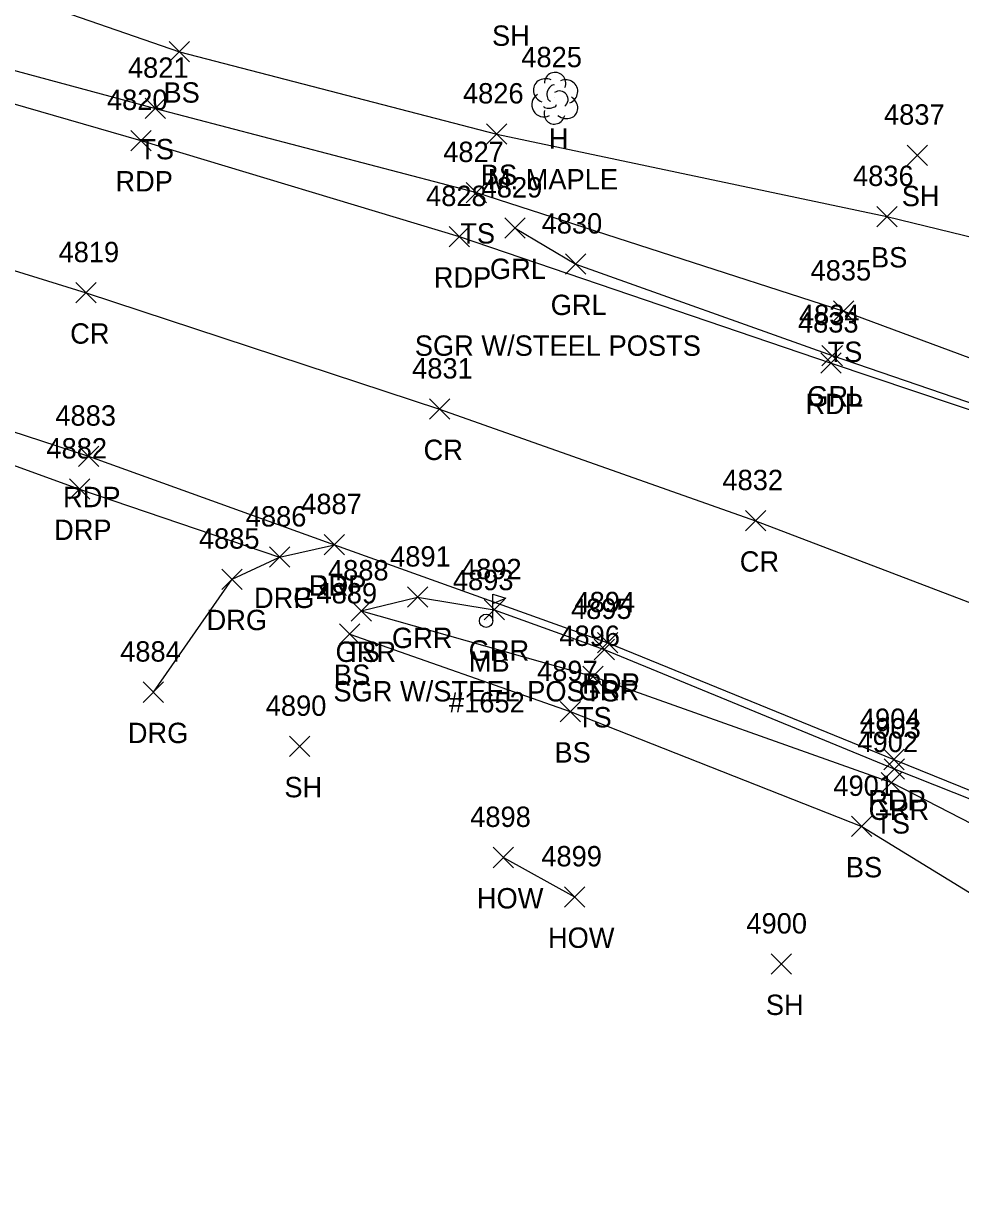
# Model space of a CAD drawing. Extents: x 1611797 to 1633212, y 298978 to 305475.
# Drawn here: x 1620269.8 to 1620361.8, y 301103.4 to 301217.9 of the extents above; entities that cross this region are included whole.
import ezdxf

# ---------------------------------------------------------------- set-up
doc = ezdxf.new("R2010")
doc.units = 0
for name, color, linetype in [('L_A', 7, 'Continuous'), ('L_C', 7, 'Continuous'), ('L_I', 7, 'Continuous'), ('L_TIC', 7, 'Continuous'), ('LBC', 7, 'Continuous'), ('LELB', 7, 'Continuous'), ('LMB', 7, 'Continuous'), ('LTD', 7, 'Continuous'), ('P_A', 7, 'Continuous'), ('P_I', 7, 'Continuous'), ('P_TIC', 7, 'Continuous'), ('PET', 7, 'Continuous'), ('PRC', 7, 'Continuous'), ('R_A', 7, 'Continuous'), ('R_C', 7, 'Continuous'), ('R_I', 7, 'Continuous'), ('R_TIC', 7, 'Continuous'), ('RDG', 7, 'Continuous'), ('RDP', 7, 'Continuous'), ('RGR', 7, 'Continuous')]:
    doc.layers.add(name, color=color, linetype=linetype)

msp = doc.modelspace()

# ---------------------------------------------------------------- linework, layer by layer
at = {"layer": 'L_TIC'}
for points in [[(1620284.09, 301214.07), (1620286.09, 301216.07)], [(1620286.09, 301214.07), (1620284.09, 301216.07)], [(1620281.74, 301208.51), (1620283.74, 301210.51)], [(1620283.74, 301208.51), (1620281.74, 301210.51)], [(1620315.24, 301205.99), (1620317.24, 301207.99)], [(1620317.24, 301205.99), (1620315.24, 301207.99)], [(1620356.52, 301203.91), (1620358.52, 301205.91)], [(1620358.52, 301203.91), (1620356.52, 301205.91)], [(1620313.25, 301200.24), (1620315.25, 301202.24)], [(1620315.25, 301200.24), (1620313.25, 301202.24)], [(1620353.54, 301197.89), (1620355.54, 301199.89)], [(1620355.54, 301197.89), (1620353.54, 301199.89)], [(1620349.31, 301188.61), (1620351.31, 301190.61)], [(1620351.31, 301188.61), (1620349.31, 301190.61)], [(1620301.94, 301159.17), (1620303.94, 301161.17)], [(1620303.94, 301159.17), (1620301.94, 301161.17)], [(1620300.82, 301156.91), (1620302.82, 301158.91)], [(1620302.82, 301156.91), (1620300.82, 301158.91)], [(1620324.7, 301152.74), (1620326.7, 301154.74)], [(1620326.7, 301152.74), (1620324.7, 301154.74)], [(1620322.46, 301149.29), (1620324.46, 301151.29)], [(1620324.46, 301149.29), (1620322.46, 301151.29)], [(1620295.91, 301145.88), (1620297.91, 301147.88)], [(1620297.91, 301145.88), (1620295.91, 301147.88)], [(1620353.99, 301142.32), (1620355.99, 301144.32)], [(1620355.99, 301142.32), (1620353.99, 301144.32)], [(1620351.07, 301138.02), (1620353.07, 301140.02)], [(1620353.07, 301138.02), (1620351.07, 301140.02)], [(1620315.9, 301134.97), (1620317.9, 301136.97)], [(1620317.9, 301134.97), (1620315.9, 301136.97)], [(1620322.88, 301131.1), (1620324.88, 301133.1)], [(1620324.88, 301131.1), (1620322.88, 301133.1)], [(1620343.17, 301124.51), (1620345.17, 301126.51)], [(1620345.17, 301124.51), (1620343.17, 301126.51)]]:
    msp.add_lwpolyline(points, dxfattribs=at)
at = {"layer": 'LBC'}
msp.add_lwpolyline([(1620316.9, 301135.97), (1620323.88, 301132.1)], dxfattribs=at)
at = {"layer": 'LELB'}
for points in [[(1619712.43, 301401.44), (1619713.12, 301390.21), (1619725.41, 301373.61), (1619737.56, 301363.75), (1619786.34, 301337.07), (1619800.28, 301327.59), (1619837.75, 301316), (1619857.62, 301306.82), (1619872.16, 301301.99), (1619887.37, 301302.9), (1619915.15, 301296.19), (1619953.85, 301281.7), (1619995.44, 301273.48), (1620035.7, 301263.81), (1620079.78, 301255.69), (1620110.34, 301250.13), (1620133.61, 301245.85), (1620185.9, 301234.31), (1620209.46, 301228.92), (1620249.02, 301218.59), (1620282.74, 301209.51), (1620314.25, 301201.24), (1620350.31, 301189.61), (1620412.81, 301166.44)], [(1620228.89, 301232.39), (1620251.46, 301226.7), (1620285.09, 301215.07), (1620316.24, 301206.99), (1620354.54, 301198.89), (1620379.67, 301192.77)], [(1620302.94, 301160.17), (1620325.7, 301153.74), (1620354.99, 301143.32), (1620387.81, 301126.46), (1620396.71, 301122.3)], [(1620301.82, 301157.91), (1620323.46, 301150.29), (1620352.07, 301139.02), (1620383.64, 301119.69)]]:
    msp.add_lwpolyline(points, dxfattribs=at)
at = {"layer": 'LMB'}
for p, q in [((1620315.85, 301161.81), (1620317.14, 301161.43)), ((1620315.85, 301159.22), (1620315.85, 301161.81)), ((1620315.85, 301160.91), (1620317.13, 301161.42)), ((1620315.2, 301159.21), (1620315.2, 301159.21))]:
    msp.add_line(p, q, dxfattribs=at)
msp.add_circle((1620315.2, 301159.21), 0.656, dxfattribs=at)
at = {"layer": 'LTD'}
msp.add_line((1620321.92, 301210.55), (1620321.92, 301210.55), dxfattribs=at)
msp.add_line((1620321.92, 301210.55), (1620321.92, 301210.55), dxfattribs=at)
msp.add_arc((1620321.97, 301211.99), 1.05, 335.5272, 180.9563, dxfattribs=at)
for centre, major_axis, ratio, start_param, end_param in [((1620321.13, 301211.22), (1.21, -0.51), 0.895232, 1.570796, 4.712389), ((1620322.97, 301211.14), (-1.14, -0.48), 0.949671, 1.570796, 4.712389), ((1620321.72, 301211.01), (-0.208, -0.792), 0.645439, 3.141593, 6.283185), ((1620322.42, 301210.39), (-0.5, 0.667), 0.989748, 3.141593, 6.283185), ((1620320.84, 301209.84), (0.58, -1.04), 0.959034, 3.141593, 6.283185), ((1620322.92, 301209.72), (-1.09, 0.79), 0.841452, 1.570796, 4.712389), ((1620321.92, 301209.05), (0.26, 1.06), 0.942809, 1.570796, 4.712389), ((1620321.47, 301209.8), (-0.625, -0.083), 0.423636, 0, 3.141593)]:
    msp.add_ellipse(centre, major_axis=major_axis, ratio=ratio, start_param=start_param, end_param=end_param, dxfattribs=at)
at = {"layer": 'P_TIC'}
for points in [[(1620280.32, 301205.35), (1620282.32, 301207.35)], [(1620282.32, 301205.35), (1620280.32, 301207.35)], [(1620311.57, 301195.92), (1620313.57, 301197.92)], [(1620313.57, 301195.92), (1620311.57, 301197.92)], [(1620274.93, 301190.41), (1620276.93, 301192.41)], [(1620276.93, 301190.41), (1620274.93, 301192.41)], [(1620348.07, 301183.5), (1620350.07, 301185.5)], [(1620350.07, 301183.5), (1620348.07, 301185.5)], [(1620309.63, 301178.99), (1620311.63, 301180.99)], [(1620311.63, 301178.99), (1620309.63, 301180.99)], [(1620275.18, 301174.36), (1620277.18, 301176.36)], [(1620277.18, 301174.36), (1620275.18, 301176.36)], [(1620340.66, 301168.03), (1620342.66, 301170.03)], [(1620342.66, 301168.03), (1620340.66, 301170.03)], [(1620299.31, 301165.68), (1620301.31, 301167.68)], [(1620301.31, 301165.68), (1620299.31, 301167.68)], [(1620326.14, 301156.05), (1620328.14, 301158.05)], [(1620328.14, 301156.05), (1620326.14, 301158.05)], [(1620354.23, 301144.59), (1620356.23, 301146.59)], [(1620356.23, 301144.59), (1620354.23, 301146.59)]]:
    msp.add_lwpolyline(points, dxfattribs=at)
at = {"layer": 'PET'}
for points in [[(1619950.83, 301272.88), (1619994.49, 301265.52), (1620034.74, 301259.86), (1620079.84, 301252.7), (1620110.29, 301247.77), (1620134.1, 301243.25), (1620157.04, 301238.24), (1620185.22, 301231.73), (1620208.5, 301226.23), (1620248.56, 301215.82), (1620281.32, 301206.35), (1620312.57, 301196.92), (1620349.07, 301184.5), (1620413.64, 301162.8), (1620434.83, 301155.43), (1620462.97, 301144.02), (1620503.17, 301127.44), (1620525.17, 301116.54), (1620575.61, 301095.66), (1620609.9, 301081.02), (1620652.81, 301063.66), (1620688.75, 301050.82)], [(1620248.57, 301184.37), (1620276.18, 301175.36), (1620300.31, 301166.68), (1620327.14, 301157.05), (1620355.23, 301145.59), (1620389.15, 301131.86), (1620399.34, 301127.65), (1620399.71, 301126.07), (1620419.79, 301119.08), (1620451.93, 301105.23), (1620486.59, 301090.11), (1620519.71, 301075.6), (1620560.97, 301058.62), (1620594.51, 301044.87), (1620638.79, 301027.27), (1620677.57, 301012.33)]]:
    msp.add_lwpolyline(points, dxfattribs=at)
at = {"layer": 'PRC'}
msp.add_lwpolyline([(1619950.93, 301259.45), (1619990.95, 301252.78), (1620025.87, 301247.29), (1620068.06, 301240.98), (1620110.75, 301233.41), (1620153.16, 301224.91), (1620204.34, 301212.59), (1620243.31, 301201.51), (1620275.93, 301191.41), (1620310.63, 301179.99), (1620341.66, 301169.03), (1620406.06, 301144.45), (1620426.68, 301136.25), (1620459.58, 301122.78), (1620495.22, 301107.64), (1620519.86, 301097.12), (1620567.45, 301077.15), (1620602.44, 301063.05), (1620645.54, 301046.08), (1620683.56, 301031.25)], dxfattribs=at)
at = {"layer": 'R_TIC'}
for points in [[(1620317.04, 301196.76), (1620319.04, 301198.76)], [(1620319.04, 301196.76), (1620317.04, 301198.76)], [(1620323, 301193.22), (1620325, 301195.22)], [(1620325, 301193.22), (1620323, 301195.22)], [(1620348.17, 301184.24), (1620350.17, 301186.24)], [(1620350.17, 301184.24), (1620348.17, 301186.24)], [(1620274.3, 301171.14), (1620276.3, 301173.14)], [(1620276.3, 301171.14), (1620274.3, 301173.14)], [(1620299.31, 301165.68), (1620301.31, 301167.68)], [(1620301.31, 301165.68), (1620299.31, 301167.68)], [(1620293.93, 301164.46), (1620295.93, 301166.46)], [(1620295.93, 301164.46), (1620293.93, 301166.46)], [(1620293.93, 301164.46), (1620295.93, 301166.46)], [(1620295.93, 301164.46), (1620293.93, 301166.46)], [(1620289.27, 301162.29), (1620291.27, 301164.29)], [(1620291.27, 301162.29), (1620289.27, 301164.29)], [(1620307.47, 301160.53), (1620309.47, 301162.53)], [(1620309.47, 301160.53), (1620307.47, 301162.53)], [(1620301.94, 301159.17), (1620303.94, 301161.17)], [(1620303.94, 301159.17), (1620301.94, 301161.17)], [(1620315, 301159.29), (1620317, 301161.29)], [(1620317, 301159.29), (1620315, 301161.29)], [(1620325.8, 301155.39), (1620327.8, 301157.39)], [(1620327.8, 301155.39), (1620325.8, 301157.39)], [(1620281.54, 301151.2), (1620283.54, 301153.2)], [(1620283.54, 301151.2), (1620281.54, 301153.2)], [(1620354.26, 301143.66), (1620356.26, 301145.66)], [(1620356.26, 301143.66), (1620354.26, 301145.66)]]:
    msp.add_lwpolyline(points, dxfattribs=at)
at = {"layer": 'RDG'}
msp.add_lwpolyline([(1620282.54, 301152.2), (1620290.27, 301163.29), (1620294.93, 301165.46)], dxfattribs=at)
at = {"layer": 'RDP'}
msp.add_lwpolyline([(1620248.57, 301184.37), (1620250.11, 301181.27), (1620275.3, 301172.14), (1620294.93, 301165.46), (1620300.31, 301166.68)], dxfattribs=at)
at = {"layer": 'RGR'}
for points in [[(1620318.04, 301197.76), (1620324, 301194.22), (1620349.17, 301185.24), (1620413.55, 301163.19)], [(1620302.94, 301160.17), (1620308.47, 301161.53), (1620316, 301160.29), (1620326.8, 301156.39), (1620355.26, 301144.66), (1620388.84, 301131.37), (1620399.71, 301126.07)]]:
    msp.add_lwpolyline(points, dxfattribs=at)

# ---------------------------------------------------------------- texts
at = {"layer": 'L_A'}
for s, p in [('SH', (1620315.78, 301215.65)), ('BS', (1620283.53, 301210.07)), ('H', (1620321.36, 301205.55)), ('TS', (1620281.15, 301204.51)), ('BS', (1620314.68, 301201.99)), ('SH', (1620356, 301199.91)), ('TS', (1620312.66, 301196.24)), ('BS', (1620352.98, 301193.89)), ('TS', (1620348.72, 301184.61)), ('TS', (1620301.35, 301155.17)), ('MB', (1620313.5, 301154.21)), ('BS', (1620300.26, 301152.91)), ('TS', (1620324.11, 301148.74)), ('BS', (1620321.91, 301145.29)), ('SH', (1620295.4, 301141.88)), ('TS', (1620353.4, 301138.32)), ('BS', (1620350.51, 301134.02)), ('HOW', (1620314.29, 301130.97)), ('HOW', (1620321.27, 301127.1)), ('SH', (1620342.66, 301120.51))]:
    msp.add_text(s, height=2, dxfattribs=at).set_placement(p)
at = {"layer": 'L_C'}
for s, p in [('M. MAPLE', (1620315.37, 301201.55)), ('#1652', (1620311.56, 301150.21))]:
    msp.add_text(s, height=2, dxfattribs=at).set_placement(p)
at = {"layer": 'L_I'}
for s, p in [('4825', (1620318.66, 301213.55)), ('4821', (1620280.04, 301212.51)), ('4826', (1620312.93, 301209.99)), ('4837', (1620354.26, 301207.91)), ('4827', (1620310.99, 301204.24)), ('4836', (1620351.22, 301201.89)), ('4835', (1620347.05, 301192.61)), ('4888', (1620299.68, 301163.17)), ('4893', (1620311.94, 301162.21)), ('4889', (1620298.55, 301160.91)), ('4896', (1620322.39, 301156.74)), ('4897', (1620320.2, 301153.29)), ('4890', (1620293.57, 301149.88)), ('4902', (1620351.65, 301146.32)), ('4901', (1620349.29, 301142.02)), ('4898', (1620313.64, 301138.97)), ('4899', (1620320.62, 301135.1)), ('4900', (1620340.75, 301128.51))]:
    msp.add_text(s, height=2, dxfattribs=at).set_placement(p)
at = {"layer": 'P_A'}
for s, p in [('RDP', (1620278.81, 301201.35)), ('RDP', (1620310.06, 301191.92)), ('CR', (1620274.37, 301186.41)), ('RDP', (1620346.55, 301179.5)), ('CR', (1620309.06, 301174.99)), ('RDP', (1620273.67, 301170.36)), ('CR', (1620340.1, 301164.03)), ('RDP', (1620297.8, 301161.68)), ('RDP', (1620324.63, 301152.05)), ('RDP', (1620352.71, 301140.59))]:
    msp.add_text(s, height=2, dxfattribs=at).set_placement(p)
at = {"layer": 'P_I'}
for s, p in [('4820', (1620277.98, 301209.35)), ('4828', (1620309.31, 301199.92)), ('4819', (1620273.23, 301194.41)), ('4833', (1620345.81, 301187.5)), ('4831', (1620307.94, 301182.99)), ('4883', (1620272.92, 301178.36)), ('4832', (1620338.4, 301172.03)), ('4887', (1620297.05, 301169.68)), ('4894', (1620323.88, 301160.05)), ('4904', (1620351.89, 301148.59))]:
    msp.add_text(s, height=2, dxfattribs=at).set_placement(p)
at = {"layer": 'R_A'}
for s, p in [('GRL', (1620315.58, 301192.76)), ('GRL', (1620321.54, 301189.22)), ('GRL', (1620346.72, 301180.24)), ('DRP', (1620272.79, 301167.14)), ('DRP', (1620297.8, 301161.68)), ('DRG', (1620292.41, 301160.46)), ('DRP', (1620292.41, 301160.46)), ('DRG', (1620287.76, 301158.29)), ('GRR', (1620305.96, 301156.53)), ('GRR', (1620313.49, 301155.29)), ('GRR', (1620300.42, 301155.17)), ('GRR', (1620324.29, 301151.39)), ('DRG', (1620280.03, 301147.2)), ('GRR', (1620352.75, 301139.66))]:
    msp.add_text(s, height=2, dxfattribs=at).set_placement(p)
at = {"layer": 'R_C'}
for p in [(1620308.2, 301185.22), (1620300.21, 301151.29)]:
    msp.add_text('SGR W/STEEL POSTS', height=2, dxfattribs=at).set_placement(p)
at = {"layer": 'R_I'}
for s, p in [('4829', (1620314.77, 301200.76)), ('4830', (1620320.65, 301197.22)), ('4834', (1620345.91, 301188.24)), ('4882', (1620272.04, 301175.14)), ('4887', (1620297.05, 301169.68)), ('4886', (1620291.61, 301168.46)), ('4886', (1620291.61, 301168.46)), ('4885', (1620287.01, 301166.29)), ('4891', (1620305.78, 301164.53)), ('4888', (1620299.68, 301163.17)), ('4892', (1620312.74, 301163.29)), ('4895', (1620323.54, 301159.39)), ('4884', (1620279.28, 301155.2)), ('4903', (1620351.92, 301147.66))]:
    msp.add_text(s, height=2, dxfattribs=at).set_placement(p)

doc.saveas('drawing.dxf')
